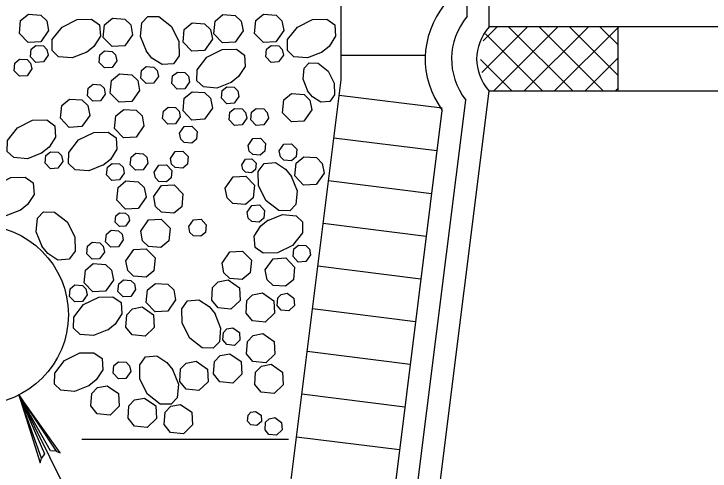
# Model space of a CAD drawing. Extents: x 638653 to 642302, y 298557 to 300414.
# Drawn here: x 638785.13 to 638832.46, y 299306.05 to 299337.14 of the extents above; entities that cross this region are included whole.
import ezdxf

# ---------------------------------------------------------------- set-up
doc = ezdxf.new("R2010")
doc.units = 0
doc.layers.add('1', color=7, linetype='Continuous')

msp = doc.modelspace()

# ---------------------------------------------------------------- linework, layer by layer
at = {"layer": '1'}
for p, q in [((638807.372, 299332.656), (638807.372, 299414.194)), ((638817.433, 299336.272), (638817.433, 299414.194)), ((638815.933, 299336.997), (638815.933, 299373.368)), ((638816.941, 299333.167), (638820.046, 299336.272)), ((638817.025, 299335.32), (638817.977, 299336.272)), ((638891.87, 299336.272), (638817.433, 299336.272)), ((638817.726, 299331.883), (638822.115, 299336.272)), ((638823.15, 299331.883), (638818.761, 299336.272)), ((638819.795, 299331.883), (638824.184, 299336.272)), ((638825.219, 299331.883), (638820.83, 299336.272)), ((638821.864, 299331.883), (638826.253, 299336.272)), ((638826.212, 299332.959), (638822.899, 299336.272)), ((638826.212, 299335.028), (638824.968, 299336.272)), ((638826.212, 299331.883), (638826.212, 299336.272)), ((638821.081, 299331.883), (638817.188, 299335.776)), ((638807.372, 299334.344), (638813.095, 299334.344)), ((638819.012, 299331.883), (638816.846, 299334.049)), ((638823.933, 299331.883), (638826.212, 299334.162)), ((638799.984, 299273.551), (638807.372, 299332.656)), ((638807.229, 299250.25), (638817.433, 299331.883)), ((638874.132, 299331.883), (638817.433, 299331.883)), ((638826.002, 299331.883), (638826.212, 299332.093)), ((638807.243, 299331.621), (638814.249, 299330.745)), ((638811.366, 299295.439), (638815.846, 299331.275)), ((638809.853, 299295.43), (638814.248, 299330.582)), ((638806.88, 299328.718), (638813.886, 299327.842)), ((638806.517, 299325.814), (638813.523, 299324.938)), ((638806.154, 299322.911), (638813.16, 299322.035)), ((638805.791, 299320.007), (638812.798, 299319.131)), ((638805.428, 299317.104), (638812.435, 299316.228)), ((638805.065, 299314.2), (638812.072, 299313.324)), ((638785.462, 299311.227), (638793.844, 299294.409)), ((638804.702, 299311.297), (638811.709, 299310.421)), ((638803.8, 299308.19), (638789.739, 299308.19)), ((638804.339, 299308.393), (638811.346, 299307.518))]:
    msp.add_line(p, q, dxfattribs=at)
for points in [[(638787.494, 299336.013), (638786.956, 299335.248), (638786.098, 299335.199), (638785.501, 299335.818), (638785.587, 299336.685), (638786.118, 299337.126), (638786.966, 299337.065), (638787.364, 299336.678), (638787.494, 299336.013)], [(638794.138, 299334.601), (638793.738, 299335.607), (638793.818, 299336.531), (638794.236, 299336.97), (638794.986, 299336.956), (638795.838, 299336.29), (638796.353, 299335.259), (638796.37, 299334.288), (638795.982, 299333.742), (638795.208, 299333.69), (638794.517, 299334.133), (638794.112, 299334.641)], [(638800.71, 299335.981), (638800.172, 299335.216), (638799.314, 299335.167), (638798.717, 299335.786), (638798.803, 299336.654), (638799.334, 299337.095), (638800.182, 299337.033), (638800.58, 299336.646), (638800.71, 299335.982)], [(638803.485, 299336.013), (638802.947, 299335.248), (638802.088, 299335.199), (638801.492, 299335.818), (638801.578, 299336.685), (638802.108, 299337.126), (638802.956, 299337.065), (638803.355, 299336.678), (638803.484, 299336.013)], [(638790.1, 299334.55), (638789.094, 299334.151), (638788.17, 299334.231), (638787.73, 299334.648), (638787.744, 299335.398), (638788.411, 299336.25), (638789.441, 299336.766), (638790.412, 299336.783), (638790.959, 299336.394), (638791.011, 299335.621), (638790.567, 299334.929), (638790.059, 299334.524)], [(638793.202, 299335.729), (638792.664, 299334.964), (638791.805, 299334.915), (638791.208, 299335.534), (638791.294, 299336.401), (638791.825, 299336.842), (638792.673, 299336.781), (638793.072, 299336.394), (638793.201, 299335.729)], [(638798.624, 299335.42), (638798.087, 299334.655), (638797.228, 299334.606), (638796.631, 299335.225), (638796.717, 299336.092), (638797.248, 299336.534), (638798.096, 299336.472), (638798.494, 299336.085), (638798.624, 299335.42)], [(638806.091, 299334.55), (638805.084, 299334.151), (638804.16, 299334.231), (638803.721, 299334.648), (638803.735, 299335.398), (638804.402, 299336.25), (638805.432, 299336.766), (638806.403, 299336.783), (638806.95, 299336.394), (638807.002, 299335.621), (638806.558, 299334.929), (638806.05, 299334.524)], [(638787.458, 299334.332), (638787.136, 299333.872), (638786.62, 299333.843), (638786.262, 299334.214), (638786.314, 299334.735), (638786.632, 299335), (638787.141, 299334.963), (638787.38, 299334.731), (638787.458, 299334.332)], [(638803.449, 299334.332), (638803.126, 299333.872), (638802.611, 299333.843), (638802.253, 299334.214), (638802.305, 299334.735), (638802.623, 299335), (638803.132, 299334.963), (638803.371, 299334.731), (638803.449, 299334.332)], [(638792.127, 299333.955), (638791.804, 299333.496), (638791.289, 299333.466), (638790.93, 299333.838), (638790.982, 299334.358), (638791.3, 299334.623), (638791.81, 299334.586), (638792.049, 299334.354), (638792.126, 299333.955)], [(638799.942, 299332.5), (638798.936, 299332.101), (638798.012, 299332.181), (638797.572, 299332.599), (638797.586, 299333.349), (638798.253, 299334.201), (638799.284, 299334.716), (638800.254, 299334.733), (638800.801, 299334.345), (638800.853, 299333.571), (638800.41, 299332.88), (638799.902, 299332.474)], [(638786.349, 299333.398), (638786.026, 299332.939), (638785.511, 299332.91), (638785.153, 299333.281), (638785.204, 299333.802), (638785.523, 299334.066), (638786.032, 299334.03), (638786.271, 299333.798), (638786.348, 299333.398)], [(638805.118, 299331.887), (638804.795, 299332.702), (638804.859, 299333.451), (638805.198, 299333.807), (638805.805, 299333.795), (638806.496, 299333.255), (638806.913, 299332.421), (638806.926, 299331.634), (638806.612, 299331.192), (638805.985, 299331.15), (638805.425, 299331.509), (638805.097, 299331.92)], [(638794.95, 299332.894), (638794.628, 299332.435), (638794.112, 299332.406), (638793.754, 299332.777), (638793.806, 299333.297), (638794.124, 299333.562), (638794.633, 299333.525), (638794.872, 299333.293), (638794.95, 299332.894)], [(638797.069, 299332.516), (638796.746, 299332.057), (638796.231, 299332.027), (638795.873, 299332.399), (638795.924, 299332.919), (638796.243, 299333.184), (638796.752, 299333.147), (638796.991, 299332.915), (638797.068, 299332.516)], [(638793.678, 299331.944), (638793.14, 299331.179), (638792.281, 299331.13), (638791.684, 299331.749), (638791.771, 299332.616), (638792.301, 299333.057), (638793.149, 299332.996), (638793.548, 299332.609), (638793.677, 299331.944)], [(638791.335, 299331.69), (638791.012, 299331.231), (638790.497, 299331.202), (638790.139, 299331.573), (638790.191, 299332.093), (638790.509, 299332.358), (638791.018, 299332.321), (638791.257, 299332.089), (638791.335, 299331.691)], [(638800.433, 299331.522), (638800.11, 299331.063), (638799.595, 299331.034), (638799.237, 299331.405), (638799.288, 299331.925), (638799.607, 299332.19), (638800.115, 299332.153), (638800.355, 299331.921), (638800.432, 299331.522)], [(638798.622, 299330.74), (638798.084, 299329.975), (638797.225, 299329.926), (638796.629, 299330.545), (638796.715, 299331.412), (638797.245, 299331.853), (638798.093, 299331.792), (638798.492, 299331.405), (638798.622, 299330.74)], [(638805.388, 299330.615), (638804.851, 299329.849), (638803.992, 299329.8), (638803.395, 299330.419), (638803.481, 299331.287), (638804.012, 299331.728), (638804.86, 299331.666), (638805.258, 299331.279), (638805.388, 299330.615)], [(638790.287, 299330.239), (638789.75, 299329.474), (638788.891, 299329.425), (638788.294, 299330.044), (638788.38, 299330.911), (638788.911, 299331.352), (638789.758, 299331.291), (638790.157, 299330.904), (638790.287, 299330.239)], [(638796.438, 299330.135), (638796.116, 299329.676), (638795.6, 299329.647), (638795.242, 299330.018), (638795.294, 299330.538), (638795.612, 299330.803), (638796.121, 299330.766), (638796.36, 299330.534), (638796.438, 299330.135)], [(638793.971, 299329.535), (638793.433, 299328.77), (638792.575, 299328.721), (638791.978, 299329.34), (638792.064, 299330.207), (638792.595, 299330.648), (638793.442, 299330.587), (638793.841, 299330.2), (638793.971, 299329.535)], [(638800.963, 299330.046), (638800.641, 299329.587), (638800.125, 299329.558), (638799.767, 299329.929), (638799.819, 299330.449), (638800.137, 299330.714), (638800.646, 299330.677), (638800.885, 299330.445), (638800.963, 299330.046)], [(638802.434, 299330.046), (638802.111, 299329.587), (638801.596, 299329.558), (638801.238, 299329.929), (638801.29, 299330.449), (638801.608, 299330.714), (638802.117, 299330.677), (638802.356, 299330.445), (638802.434, 299330.046)], [(638787.054, 299327.694), (638786.048, 299327.296), (638785.124, 299327.375), (638784.684, 299327.793), (638784.698, 299328.543), (638785.365, 299329.395), (638786.395, 299329.91), (638787.366, 299329.927), (638787.913, 299329.539), (638787.965, 299328.766), (638787.521, 299328.074), (638787.013, 299327.668)], [(638796.391, 299329.028), (638796.714, 299329.487), (638797.229, 299329.517), (638797.587, 299329.145), (638797.535, 299328.625), (638797.217, 299328.36), (638796.708, 299328.397), (638796.469, 299328.629), (638796.391, 299329.028)], [(638791.224, 299326.868), (638790.217, 299326.47), (638789.293, 299326.549), (638788.854, 299326.967), (638788.868, 299327.717), (638789.534, 299328.569), (638790.565, 299329.084), (638791.536, 299329.101), (638792.082, 299328.713), (638792.134, 299327.94), (638791.691, 299327.248), (638791.183, 299326.842)], [(638801.048, 299328.202), (638801.371, 299328.662), (638801.886, 299328.691), (638802.244, 299328.32), (638802.193, 299327.799), (638801.874, 299327.534), (638801.366, 299327.572), (638801.126, 299327.804), (638801.049, 299328.202)], [(638803.167, 299327.824), (638803.49, 299328.283), (638804.005, 299328.313), (638804.363, 299327.941), (638804.311, 299327.421), (638803.993, 299327.156), (638803.484, 299327.193), (638803.245, 299327.425), (638803.167, 299327.824)], [(638788.448, 299327.105), (638788.125, 299326.646), (638787.61, 299326.617), (638787.252, 299326.988), (638787.303, 299327.508), (638787.622, 299327.773), (638788.13, 299327.736), (638788.37, 299327.504), (638788.447, 299327.105)], [(638794.241, 299326.997), (638793.918, 299326.538), (638793.403, 299326.509), (638793.045, 299326.88), (638793.096, 299327.4), (638793.415, 299327.665), (638793.923, 299327.628), (638794.163, 299327.396), (638794.24, 299326.997)], [(638795.778, 299327.32), (638796.1, 299327.779), (638796.616, 299327.808), (638796.974, 299327.437), (638796.922, 299326.917), (638796.604, 299326.652), (638796.095, 299326.689), (638795.856, 299326.921), (638795.778, 299327.32)], [(638806.222, 299326.315), (638805.684, 299325.55), (638804.825, 299325.501), (638804.228, 299326.12), (638804.315, 299326.988), (638804.845, 299327.429), (638805.693, 299327.367), (638806.092, 299326.98), (638806.221, 299326.316)], [(638792.629, 299326.311), (638792.306, 299325.852), (638791.791, 299325.823), (638791.433, 299326.194), (638791.485, 299326.714), (638791.803, 299326.979), (638792.312, 299326.942), (638792.551, 299326.71), (638792.629, 299326.312)], [(638800.623, 299326.886), (638800.884, 299327.258), (638801.301, 299327.282), (638801.592, 299326.981), (638801.55, 299326.56), (638801.292, 299326.345), (638800.88, 299326.375), (638800.686, 299326.563), (638800.623, 299326.886)], [(638803.98, 299326.118), (638804.379, 299325.112), (638804.299, 299324.187), (638803.881, 299323.748), (638803.131, 299323.762), (638802.279, 299324.429), (638801.764, 299325.459), (638801.747, 299326.43), (638802.135, 299326.977), (638802.909, 299327.028), (638803.6, 299326.585), (638804.006, 299326.077)], [(638794.668, 299326.387), (638794.991, 299326.846), (638795.506, 299326.875), (638795.864, 299326.504), (638795.812, 299325.984), (638795.494, 299325.719), (638794.985, 299325.756), (638794.746, 299325.988), (638794.668, 299326.387)], [(638785.591, 299323.8), (638784.585, 299323.402), (638783.661, 299323.482), (638783.222, 299323.899), (638783.236, 299324.649), (638783.902, 299325.501), (638784.932, 299326.016), (638785.904, 299326.034), (638786.45, 299325.645), (638786.502, 299324.872), (638786.058, 299324.18), (638785.55, 299323.775)], [(638799.493, 299325.298), (638800.03, 299326.063), (638800.889, 299326.112), (638801.486, 299325.493), (638801.4, 299324.626), (638800.869, 299324.185), (638800.022, 299324.246), (638799.623, 299324.633), (638799.493, 299325.298)], [(638794.116, 299324.671), (638793.578, 299323.906), (638792.719, 299323.857), (638792.122, 299324.476), (638792.208, 299325.343), (638792.739, 299325.784), (638793.587, 299325.723), (638793.986, 299325.336), (638794.115, 299324.671)], [(638794.632, 299324.706), (638795.17, 299325.47), (638796.029, 299325.52), (638796.626, 299324.901), (638796.539, 299324.033), (638796.009, 299323.592), (638795.161, 299323.654), (638794.762, 299324.04), (638794.633, 299324.705)], [(638800.979, 299323.658), (638801.302, 299324.117), (638801.817, 299324.147), (638802.176, 299323.775), (638802.124, 299323.255), (638801.806, 299322.99), (638801.297, 299323.027), (638801.057, 299323.259), (638800.98, 299323.658)], [(638787.052, 299321.314), (638786.653, 299322.32), (638786.733, 299323.244), (638787.151, 299323.683), (638787.901, 299323.669), (638788.753, 299323.002), (638789.268, 299321.972), (638789.285, 299321.001), (638788.897, 299320.455), (638788.123, 299320.403), (638787.432, 299320.846), (638787.026, 299321.354)], [(638792.986, 299323.083), (638792.724, 299322.711), (638792.307, 299322.687), (638792.017, 299322.988), (638792.059, 299323.41), (638792.316, 299323.624), (638792.729, 299323.594), (638792.923, 299323.406), (638792.986, 299323.083)], [(638793.75, 299322.373), (638794.288, 299323.138), (638795.146, 299323.187), (638795.744, 299322.568), (638795.657, 299321.701), (638795.127, 299321.26), (638794.279, 299321.321), (638793.88, 299321.708), (638793.75, 299322.373)], [(638797.013, 299322.688), (638797.336, 299323.146), (638797.851, 299323.176), (638798.21, 299322.804), (638798.158, 299322.284), (638797.84, 299322.02), (638797.33, 299322.056), (638797.091, 299322.288), (638797.014, 299322.687)], [(638802.385, 299323.101), (638803.391, 299323.5), (638804.315, 299323.42), (638804.754, 299323.002), (638804.741, 299322.252), (638804.074, 299321.4), (638803.044, 299320.885), (638802.072, 299320.868), (638801.526, 299321.256), (638801.474, 299322.03), (638801.918, 299322.722), (638802.426, 299323.127)], [(638792.56, 299321.767), (638792.237, 299321.308), (638791.722, 299321.278), (638791.364, 299321.65), (638791.416, 299322.17), (638791.734, 299322.435), (638792.243, 299322.398), (638792.482, 299322.166), (638792.56, 299321.767)], [(638791.281, 299320.941), (638790.958, 299320.482), (638790.443, 299320.453), (638790.084, 299320.824), (638790.136, 299321.344), (638790.454, 299321.609), (638790.964, 299321.572), (638791.203, 299321.34), (638791.28, 299320.942)], [(638805.304, 299320.754), (638804.981, 299320.295), (638804.466, 299320.265), (638804.108, 299320.637), (638804.159, 299321.157), (638804.478, 299321.422), (638804.987, 299321.385), (638805.226, 299321.153), (638805.303, 299320.754)], [(638792.738, 299320.349), (638793.276, 299321.114), (638794.134, 299321.163), (638794.732, 299320.544), (638794.645, 299319.677), (638794.115, 299319.236), (638793.267, 299319.297), (638792.868, 299319.684), (638792.738, 299320.349)], [(638799.282, 299320.199), (638799.82, 299320.964), (638800.678, 299321.013), (638801.275, 299320.394), (638801.189, 299319.527), (638800.658, 299319.086), (638799.811, 299319.147), (638799.412, 299319.534), (638799.282, 299320.199)], [(638802.222, 299319.73), (638802.76, 299320.495), (638803.619, 299320.544), (638804.216, 299319.926), (638804.129, 299319.058), (638803.599, 299318.617), (638802.751, 299318.678), (638802.352, 299319.065), (638802.223, 299319.73)], [(638791.896, 299319.046), (638791.358, 299318.28), (638790.499, 299318.232), (638789.902, 299318.85), (638789.989, 299319.718), (638790.519, 299320.159), (638791.367, 299320.098), (638791.766, 299319.711), (638791.896, 299319.046)], [(638793.4, 299318.392), (638793.077, 299317.933), (638792.562, 299317.904), (638792.204, 299318.275), (638792.256, 299318.796), (638792.574, 299319.06), (638793.083, 299319.024), (638793.322, 299318.791), (638793.4, 299318.392)], [(638799.693, 299319.059), (638800.458, 299318.521), (638800.507, 299317.663), (638799.888, 299317.066), (638799.021, 299317.152), (638798.579, 299317.683), (638798.641, 299318.531), (638799.028, 299318.929), (638799.693, 299319.059)], [(638790.11, 299318.04), (638789.788, 299317.581), (638789.272, 299317.551), (638788.914, 299317.923), (638788.966, 299318.443), (638789.284, 299318.708), (638789.793, 299318.671), (638790.032, 299318.439), (638790.11, 299318.04)], [(638796.123, 299317.702), (638795.585, 299316.937), (638794.727, 299316.888), (638794.13, 299317.507), (638794.216, 299318.375), (638794.747, 299318.816), (638795.595, 299318.754), (638795.993, 299318.367), (638796.123, 299317.703)], [(638802.025, 299318.177), (638802.79, 299317.639), (638802.839, 299316.781), (638802.221, 299316.184), (638801.353, 299316.27), (638800.912, 299316.801), (638800.973, 299317.649), (638801.36, 299318.047), (638802.025, 299318.177)], [(638803.707, 299318.141), (638804.166, 299317.819), (638804.195, 299317.303), (638803.824, 299316.945), (638803.303, 299316.997), (638803.039, 299317.315), (638803.075, 299317.824), (638803.307, 299318.063), (638803.707, 299318.141)], [(638791.555, 299315.67), (638790.549, 299315.271), (638789.625, 299315.35), (638789.185, 299315.768), (638789.199, 299316.518), (638789.866, 299317.37), (638790.896, 299317.886), (638791.867, 299317.902), (638792.414, 299317.514), (638792.466, 299316.741), (638792.022, 299316.049), (638791.514, 299315.644)], [(638798.781, 299316.78), (638799.18, 299315.774), (638799.1, 299314.849), (638798.683, 299314.41), (638797.933, 299314.424), (638797.081, 299315.091), (638796.565, 299316.121), (638796.548, 299317.092), (638796.937, 299317.639), (638797.71, 299317.691), (638798.402, 299317.247), (638798.807, 299316.739)], [(638793.851, 299317.215), (638794.617, 299316.677), (638794.666, 299315.819), (638794.047, 299315.222), (638793.179, 299315.308), (638792.738, 299315.839), (638792.8, 299316.687), (638793.187, 299317.085), (638793.851, 299317.215)], [(638800.007, 299315.796), (638800.466, 299315.473), (638800.496, 299314.958), (638800.124, 299314.6), (638799.604, 299314.652), (638799.339, 299314.97), (638799.376, 299315.479), (638799.608, 299315.718), (638800.007, 299315.796)], [(638802.057, 299315.403), (638802.822, 299314.865), (638802.871, 299314.006), (638802.252, 299313.409), (638801.385, 299313.495), (638800.943, 299314.026), (638801.005, 299314.874), (638801.392, 299315.273), (638802.057, 299315.402)], [(638790.262, 299311.868), (638789.256, 299311.469), (638788.332, 299311.549), (638787.893, 299311.967), (638787.907, 299312.717), (638788.573, 299313.569), (638789.604, 299314.084), (638790.575, 299314.101), (638791.121, 299313.713), (638791.173, 299312.939), (638790.729, 299312.248), (638790.221, 299311.843)], [(638795.915, 299312.969), (638796.313, 299311.962), (638796.233, 299311.038), (638795.816, 299310.599), (638795.066, 299310.613), (638794.213, 299311.279), (638793.699, 299312.31), (638793.681, 299313.281), (638794.07, 299313.827), (638794.843, 299313.879), (638795.535, 299313.436), (638795.94, 299312.928)], [(638799.809, 299314.033), (638800.574, 299313.496), (638800.623, 299312.637), (638800.004, 299312.04), (638799.137, 299312.127), (638798.696, 299312.657), (638798.757, 299313.505), (638799.144, 299313.904), (638799.809, 299314.033)], [(638793.072, 299312.82), (638792.749, 299312.36), (638792.234, 299312.331), (638791.876, 299312.702), (638791.927, 299313.223), (638792.246, 299313.488), (638792.754, 299313.451), (638792.994, 299313.218), (638793.071, 299312.82)], [(638797.519, 299313.527), (638798.284, 299312.99), (638798.333, 299312.131), (638797.714, 299311.534), (638796.847, 299311.621), (638796.405, 299312.151), (638796.467, 299312.999), (638796.853, 299313.397), (638797.519, 299313.527)], [(638802.618, 299313.317), (638803.383, 299312.779), (638803.432, 299311.92), (638802.813, 299311.323), (638801.946, 299311.409), (638801.505, 299311.94), (638801.566, 299312.788), (638801.953, 299313.187), (638802.618, 299313.316)], [(638791.475, 299311.857), (638792.239, 299311.319), (638792.289, 299310.46), (638791.67, 299309.863), (638790.802, 299309.95), (638790.361, 299310.48), (638790.423, 299311.328), (638790.809, 299311.727), (638791.474, 299311.856)], [(638787.998, 299307.418), (638787.628, 299307.422), (638785.462, 299311.227), (638787.998, 299307.418), (638788.28, 299307.298), (638785.462, 299311.227), (638787.217, 299307.222), (638786.997, 299306.934), (638785.462, 299311.227), (638786.913, 299306.617), (638786.997, 299306.934)], [(638794.004, 299311.019), (638794.769, 299310.481), (638794.818, 299309.622), (638794.199, 299309.026), (638793.332, 299309.112), (638792.891, 299309.642), (638792.952, 299310.49), (638793.339, 299310.889), (638794.004, 299311.019)], [(638796.456, 299310.587), (638797.221, 299310.049), (638797.27, 299309.191), (638796.651, 299308.594), (638795.784, 299308.68), (638795.342, 299309.211), (638795.404, 299310.058), (638795.791, 299310.457), (638796.455, 299310.587)], [(638801.558, 299310.114), (638801.929, 299309.853), (638801.953, 299309.436), (638801.652, 299309.145), (638801.231, 299309.187), (638801.017, 299309.445), (638801.046, 299309.857), (638801.234, 299310.051), (638801.557, 299310.114)], [(638802.874, 299309.689), (638803.333, 299309.366), (638803.363, 299308.851), (638802.991, 299308.493), (638802.471, 299308.544), (638802.206, 299308.863), (638802.243, 299309.371), (638802.475, 299309.611), (638802.874, 299309.688)]]:
    msp.add_lwpolyline(points, dxfattribs=at)
msp.add_circle((638782.743, 299316.683), 6.096, dxfattribs=at)
for centre, major_axis, start_param, end_param in [((638824.593, 299334.077), (-11.504, 0), 5.794751, 6.735979), ((638823.792, 299334.077), (-8.912, 0), 5.791936, 6.75315), ((638822.907, 299334.077), (-6.32, 0), 5.759587, 6.806784)]:
    msp.add_ellipse(centre, major_axis=major_axis, ratio=0.694444, start_param=start_param, end_param=end_param, dxfattribs=at)

doc.saveas('drawing.dxf')
